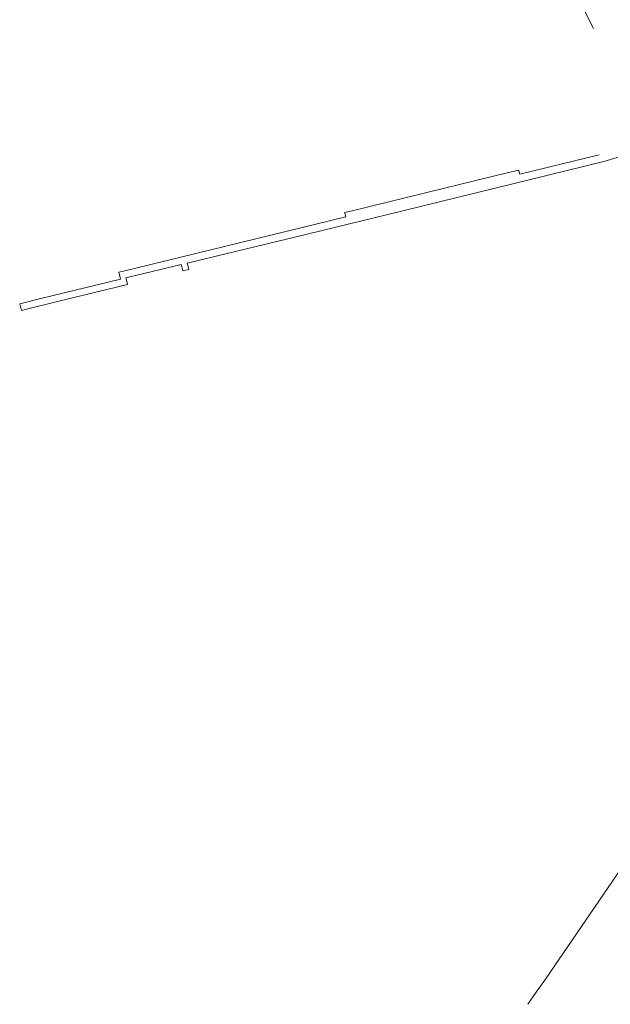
# Model space of a CAD drawing. Extents: x 150256 to 156914, y 461459 to 469481.
# Tile 516 of 656: x 153830 to 153994, y 467615 to 467889. Entities that reach past the tile are written whole.
import ezdxf

# ---------------------------------------------------------------- set-up
doc = ezdxf.new("R2010")
doc.units = 0
doc.header["$LTSCALE"] = 0.75
for name, color, linetype, lineweight in [('B-RO-OG-WATER_MEER-GV', 251, 'CONTINUOUS', 18), ('B-RO-VH-VERHARDING_ASFALT-GV', 251, 'CONTINUOUS', 18), ('B-RO-VH-VERHARDING_TEGEL-GV', 251, 'CONTINUOUS', 18)]:
    doc.layers.add(name, color=color, linetype=linetype, lineweight=lineweight)

msp = doc.modelspace()

# ---------------------------------------------------------------- linework, layer by layer
at = {"layer": 'B-RO-OG-WATER_MEER-GV'}
msp.add_lwpolyline([(154119.603, 467928.641), (154066.877, 467938.603), (154060.148, 467936.504), (154052.863, 467930.543), (154043.192, 467926.119), (154035.292, 467924.326), (154025.692, 467925.161), (154018.105, 467928.909), (154012.469, 467934.519), (153997.322, 467945.565), (153970.587, 467926.973), (153970.049, 467926.893), (153973.796, 467919.253), (153986.542, 467893.262), (153989.159, 467887.925), (153989.643, 467886.938)], dxfattribs=at)
msp.add_lwpolyline([(154119.603, 467928.641), (154066.877, 467938.603), (154060.148, 467936.504), (154052.863, 467930.543), (154043.192, 467926.119), (154035.292, 467924.326), (154025.692, 467925.161), (154018.105, 467928.909), (154012.469, 467934.519), (153997.322, 467945.565), (153970.587, 467926.973), (153970.049, 467926.893), (153973.796, 467919.253), (153986.542, 467893.262), (153989.159, 467887.925), (153989.643, 467886.938)], dxfattribs=at)
at = {"layer": 'B-RO-VH-VERHARDING_ASFALT-GV'}
msp.add_lwpolyline([(154036.42, 467703.308), (154040.198, 467708.835), (154042.586, 467712.313), (154042.599, 467712.348), (154073.236, 467756.844), (154076.017, 467760.87), (154072.994, 467762.958), (154070.478, 467759.431), (154039.818, 467714.813), (154037.256, 467711.079), (154033.71, 467705.912), (154014.561, 467678.267), (154011.876, 467674.31), (154009.813, 467671.27), (154000, 467656.945), (153976.291, 467622.334), (153973.758, 467618.679), (153971.447, 467615.337)], dxfattribs=at)
msp.add_lwpolyline([(154036.42, 467703.308), (154040.198, 467708.835), (154042.586, 467712.313), (154042.599, 467712.348), (154073.236, 467756.844), (154076.017, 467760.87), (154072.994, 467762.958), (154070.478, 467759.431), (154039.818, 467714.813), (154037.256, 467711.079), (154033.71, 467705.912), (154014.561, 467678.267), (154011.876, 467674.31), (154009.813, 467671.27), (154000, 467656.945), (153976.291, 467622.334), (153973.758, 467618.679), (153971.447, 467615.337)], dxfattribs=at)
at = {"layer": 'B-RO-VH-VERHARDING_TEGEL-GV'}
msp.add_lwpolyline([(153991.256, 467851.801), (153969.147, 467846.395), (153968.983, 467847.035), (153968.918, 467847.29), (153968.856, 467847.53), (153965.637, 467846.75), (153948.182, 467842.522), (153948.19, 467842.489), (153921.777, 467836.001), (153920.419, 467835.667), (153920.471, 467835.496), (153920.761, 467834.532), (153862.266, 467820.217), (153859.238, 467819.49), (153857.547, 467819.084), (153858.042, 467817.128), (153838.539, 467812.384), (153836.265, 467811.83), (153829.99, 467810.302), (153830.455, 467808.462), (153832.979, 467809.076), (153845.094, 467812.065), (153860.024, 467815.708), (153860.02, 467815.724), (153859.563, 467817.498), (153874.958, 467821.229), (153875.348, 467819.545), (153875.367, 467819.461), (153877.074, 467819.879), (153877.056, 467819.945), (153876.607, 467821.638), (153906.895, 467828.907), (153931.685, 467834.991), (153992.561, 467849.931), (153998.761, 467851.755)], dxfattribs=at)
msp.add_lwpolyline([(153991.256, 467851.801), (153969.147, 467846.395), (153968.983, 467847.035), (153968.918, 467847.29), (153968.856, 467847.53), (153965.637, 467846.75), (153948.182, 467842.522), (153948.19, 467842.489), (153921.777, 467836.001), (153920.419, 467835.667), (153920.471, 467835.496), (153920.761, 467834.532), (153862.266, 467820.217), (153859.238, 467819.49), (153857.547, 467819.084), (153858.042, 467817.128), (153838.539, 467812.384), (153836.265, 467811.83), (153829.99, 467810.302), (153830.455, 467808.462), (153832.979, 467809.076), (153845.094, 467812.065), (153860.024, 467815.708), (153860.02, 467815.724), (153859.563, 467817.498), (153874.958, 467821.229), (153875.348, 467819.545), (153875.367, 467819.461), (153877.074, 467819.879), (153877.056, 467819.945), (153876.607, 467821.638), (153906.895, 467828.907), (153931.685, 467834.991), (153992.561, 467849.931), (153998.761, 467851.755)], dxfattribs=at)

doc.saveas('drawing.dxf')
